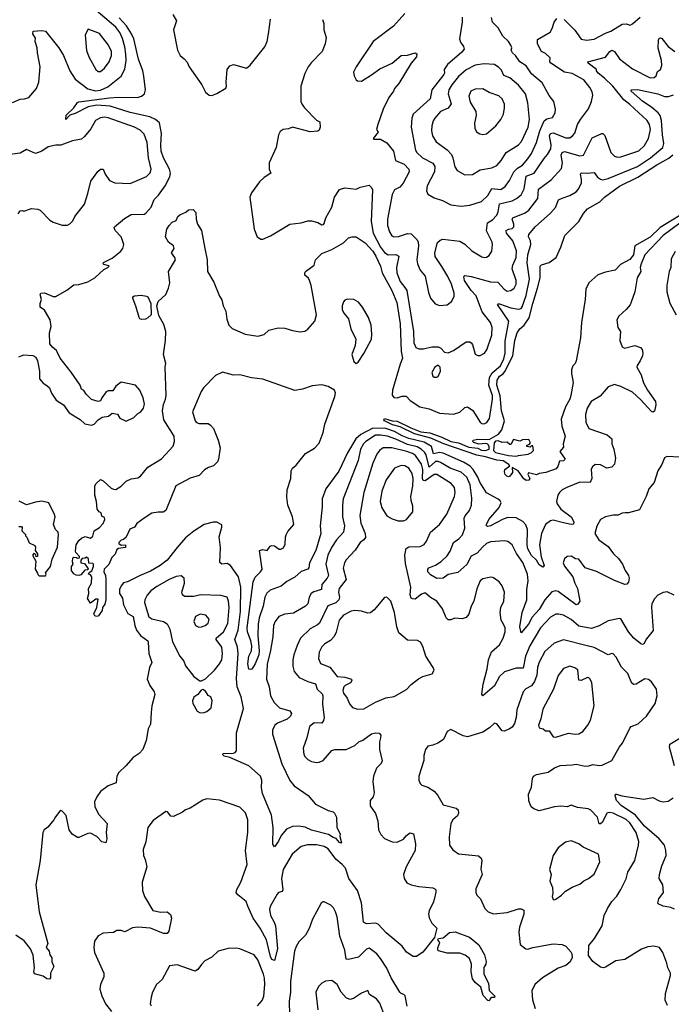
# Model space of a CAD drawing. Extents: x 2056909 to 2160450, y 827444 to 1016825.
# Tile 371 of 501: x 2073182 to 2078279, y 974300 to 982005. Entities that reach past the tile are written whole.
import ezdxf

# ---------------------------------------------------------------- set-up
doc = ezdxf.new("R2010")
doc.units = 0

msp = doc.modelspace()

# ---------------------------------------------------------------- linework, layer by layer
at = {"layer": '0CON10XD'}
for points in [[(2073125, 981356.2), (2073185, 981382.5), (2073220, 981385), (2073253.6, 981396.4), (2073313.8, 981465), (2073332, 981515), (2073342.9, 981635), (2073320, 981745), (2073319.4, 981785), (2073304, 981835), (2073305, 981860), (2073286, 981895), (2073287.5, 981915), (2073355, 981921.2), (2073384.1, 981914.1), (2073486.9, 981785), (2073525.6, 981725), (2073574.7, 981605), (2073615, 981539.6), (2073715, 981463.2), (2073775, 981448.2), (2073815, 981453.5), (2073870.5, 981479.5), (2073976.7, 981563.3), (2074003.3, 981616.7), (2074014.1, 981685), (2074012.8, 981735), (2074005, 981792), (2073985, 981856.9), (2073965, 981905.4), (2073933.2, 981945), (2073695, 982149.5)], [(2073715, 979952.5), (2073768.8, 979985), (2073839.7, 980050.3), (2073872.5, 980065), (2073882.5, 980075), (2073879.3, 980079.3), (2073839.5, 980089.5), (2073833.8, 980095), (2073838.8, 980105), (2073905, 980139.1), (2073970.1, 980189.9), (2073988.5, 980215), (2073995.4, 980245), (2073984.7, 980284.7), (2073975, 980305.8), (2073929.2, 980355), (2073921.2, 980375), (2073923.8, 980385), (2074001.1, 980448.9), (2074055, 980480.6), (2074155, 980482.2), (2074169.4, 980490.6), (2074211.1, 980538.9), (2074232.9, 980597.1), (2074267.8, 980632.2), (2074321.1, 980705), (2074355.4, 980775), (2074360.4, 980805), (2074354.6, 980835), (2074307.1, 980925), (2074289.7, 980975), (2074285.2, 981025), (2074290.5, 981115), (2074275, 981196.9), (2074245.6, 981225), (2074200.8, 981245), (2074045, 981278.6), (2073888.5, 981328.5), (2073785, 981335.2), (2073716.6, 981323.4), (2073615, 981271.4), (2073575, 981258.8), (2073543.6, 981223.6), (2073545, 981258.8), (2073605, 981315.7), (2073633.8, 981356.2), (2073645, 981361.1), (2073885, 981392.3), (2073955, 981397.7), (2074104.7, 981395.3), (2074135, 981405.5), (2074157.5, 981425), (2074167.1, 981455), (2074153, 981563), (2074144.7, 981605), (2074111.9, 981695), (2074075.2, 981855), (2074057, 981895), (2074016.3, 981956.3), (2073959.2, 982019.2)], [(2074381, 982045), (2074408.1, 981995), (2074384.5, 981925), (2074416.1, 981766.1), (2074437.5, 981725), (2074469.5, 981699.5), (2074491.4, 981671.4), (2074507.5, 981635), (2074606, 981496), (2074635, 981438.8), (2074665, 981414), (2074685, 981412), (2074725, 981428), (2074795, 981470), (2074800, 981485), (2074796.2, 981515), (2074804.2, 981615), (2074825, 981643.3), (2074855, 981653.3), (2074955, 981626.2), (2074985, 981650), (2075098.7, 981791.3), (2075117.5, 981835), (2075129.4, 981895), (2075145, 982010)], [(2075550, 982005), (2075560, 981975), (2075561.2, 981925), (2075579.2, 981865), (2075572.9, 981815), (2075546.9, 981755), (2075461.9, 981668.1), (2075437.9, 981635), (2075413.8, 981583.8), (2075382.2, 981485), (2075382.5, 981365), (2075390.7, 981340.7), (2075409.2, 981315), (2075505, 981218.8), (2075528.8, 981205), (2075532.5, 981165), (2075525, 981140), (2075515, 981131.9), (2075455, 981126.7), (2075315.8, 981164.2), (2075285, 981149.4), (2075243.3, 981146.7), (2075220.9, 981129.1), (2075205.6, 981104.4), (2075187.5, 981005), (2075134, 980885), (2075133.8, 980835), (2075146.2, 980805), (2075095, 980771.1), (2075059.2, 980735), (2074995, 980650), (2074982, 980615), (2075017.5, 980365), (2075040, 980305), (2075068.3, 980288.3), (2075085, 980287.5), (2075145, 980313.8), (2075221.2, 980361.2), (2075295, 980404.3), (2075385, 980416.2), (2075435, 980431.2), (2075465, 980430), (2075515, 980416.7), (2075545, 980400), (2075557.7, 980402.3), (2075565, 980410), (2075577.5, 980455), (2075622.8, 980537.2), (2075644.4, 980615.6), (2075685, 980676.7), (2075725, 980690), (2075815, 980677.5), (2075846.1, 980693.9), (2075915, 980710), (2075935, 980692.5), (2075942.3, 980672.3), (2075932.2, 980425), (2075948.1, 980335), (2076003.4, 980225), (2076035, 980181.8), (2076065, 980164.1), (2076125, 980166.4), (2076148.5, 980155), (2076130.8, 980065), (2076132.4, 980025), (2076159.1, 979955), (2076195, 979909.2), (2076209.4, 979885), (2076263.9, 979565), (2076265, 979477.5), (2076280.6, 979440.6), (2076305, 979430), (2076341.3, 979428.7), (2076405, 979445.7), (2076455, 979446), (2076476.7, 979435), (2076505, 979402.5), (2076535, 979396.7), (2076576.7, 979415), (2076675, 979483.3), (2076703, 979483), (2076715, 979477.5), (2076723.6, 979463.6), (2076745, 979387.5), (2076765, 979376.2), (2076785, 979376.2), (2076818.8, 979395), (2076837.6, 979422.4), (2076874.4, 979535), (2076878.9, 979595), (2076865.7, 979635), (2076799.7, 979719.7), (2076753.8, 979845), (2076715, 979885.5), (2076661.2, 979965), (2076655.8, 979994.2), (2076665, 980002.5), (2076714.7, 979994.7), (2076865, 979954.7), (2076921.5, 979951.5), (2076972.5, 979895), (2076995, 979881.1), (2077025, 979884.6), (2077048.9, 979905), (2077064.7, 979935), (2077066.7, 979965), (2077033.7, 980056.3), (2077039.6, 980085), (2077065.3, 980145), (2077068.4, 980195), (2077039.3, 980275), (2076990.7, 980335), (2076988.1, 980355), (2077005, 980366.1), (2077035, 980371.5), (2077047, 980383), (2077048, 980405), (2077035.4, 980444.6), (2077038.9, 980455), (2077135, 980492.1), (2077164.8, 980515.2), (2077234.6, 980605.4), (2077241.7, 980678.3), (2077339.6, 980750.4), (2077420.5, 980839.5), (2077428.9, 980885), (2077418.8, 980945), (2077425, 980965.5), (2077445, 980973.6), (2077565, 980939.5), (2077593.8, 980945), (2077660.8, 981079.2), (2077735, 981114), (2077745, 981113.8), (2077759.1, 981099.1), (2077807.5, 980965), (2077835, 980935.7), (2077858.5, 980928.5), (2077885, 980930.9), (2078025, 980979.2), (2078069.7, 981020.3), (2078101.3, 981075), (2078117.3, 981145), (2078109.1, 981185), (2078091.5, 981215), (2077955, 981342.3), (2077907.1, 981377.1), (2077820.8, 981485), (2077758, 981548), (2077707.1, 981585), (2077694.2, 981605), (2077695, 981616.2), (2077628.1, 981665), (2077626, 981675), (2077765, 981712.2), (2077797.3, 981755), (2077815, 981766.2), (2077835, 981754.5), (2077875, 981698.5), (2077975, 981620), (2078115, 981550), (2078145, 981552.1), (2078160.9, 981565), (2078171.8, 981598.2), (2078195, 981615.7), (2078204.1, 981645), (2078201.8, 981685), (2078177.3, 981782.7), (2078178.9, 981845), (2078185, 981860), (2078195, 981864), (2078205, 981857.5), (2078255, 981795.5), (2078306.9, 981755)], [(2076195.6, 982054.4), (2076106.7, 981953.3), (2075948, 981835), (2075815, 981636.7), (2075794, 981595), (2075798.8, 981565), (2075813.8, 981535), (2075825, 981526.2), (2075855, 981524.4), (2075935, 981571.9), (2075998.8, 981621.2), (2076095, 981664.2), (2076165, 981723.3), (2076217, 981727), (2076275, 981746.2), (2076288.3, 981738.3), (2076285.7, 981715), (2076244.6, 981665.4), (2076148.1, 981505), (2076115, 981466.7), (2076105.8, 981445), (2076068.6, 981395), (2076025, 981303.3), (2075982.5, 981185), (2075972.5, 981145), (2075986.7, 981125), (2075947.5, 981075), (2075955, 981070), (2076005, 981069.2), (2076055, 981042), (2076105, 980976.2), (2076122.2, 980902.2), (2076188.6, 980875), (2076226.2, 980835), (2076228, 980815), (2076182.7, 980725), (2076155.7, 980695), (2076115, 980673.1), (2076095, 980636.2), (2076058.8, 980445), (2076060.4, 980395), (2076073.8, 980345), (2076092.7, 980312.7), (2076110, 980305), (2076145, 980307.7), (2076215, 980330.8), (2076245, 980330), (2076292.1, 980282.1), (2076299.4, 980265), (2076300.6, 980235), (2076289.2, 980125), (2076293.1, 980095), (2076315.9, 980045.9), (2076355, 979997.5), (2076379.5, 979869.5), (2076396.2, 979825), (2076431.2, 979781.2), (2076465, 979768), (2076525, 979772.5), (2076560.3, 979799.7), (2076580.3, 979839.7), (2076580.5, 979865), (2076558.8, 979935), (2076532.5, 979995), (2076485, 980074.2), (2076432.1, 980152.1), (2076428.3, 980181.7), (2076449.8, 980260.2), (2076470.6, 980279.4), (2076493.2, 980286.8), (2076625, 980272.9), (2076665, 980247.1), (2076720, 980195), (2076798.3, 980148.3), (2076815, 980143.1), (2076834.2, 980145.8), (2076855, 980158.8), (2076875, 980192.5), (2076880.6, 980245), (2076877.5, 980265), (2076832.6, 980352.6), (2076842.2, 980415), (2076881.8, 980438.2), (2076913.9, 980475), (2076925, 980502), (2076936.2, 980565), (2077035, 980586), (2077069.5, 980605), (2077103.8, 980635), (2077128, 980682), (2077145, 980779.6), (2077205.4, 980805), (2077285, 980918.8), (2077311.3, 980948.7), (2077336.2, 980995), (2077339.8, 981025), (2077325.3, 981094.7), (2077333.6, 981115), (2077355, 981119.4), (2077455, 981080), (2077485, 981081.5), (2077506.7, 981095), (2077524.1, 981115.9), (2077545.9, 981184.1), (2077567.9, 981225), (2077631.8, 981308.2), (2077655.6, 981365), (2077664.3, 981415), (2077659.7, 981439.7), (2077642.5, 981475), (2077595.8, 981535), (2077505, 981583.5), (2077445, 981594.4), (2077336.9, 981665), (2077329.4, 981675), (2077332.9, 981705), (2077295, 981740), (2077265, 981755.8), (2077231.4, 981815), (2077231.4, 981848.6), (2077331.7, 981908.3), (2077348.6, 981935), (2077363.1, 981985), (2077385, 982013.3)], [(2076643.9, 982023.9), (2076644.2, 981985), (2076623.6, 981853.6), (2076629.3, 981829.3), (2076653.8, 981793.8), (2076658.2, 981775), (2076640.4, 981749.6), (2076527.7, 981655), (2076502.9, 981615), (2076504, 981585), (2076498.9, 981575), (2076405.4, 981455), (2076392.2, 981385), (2076260.5, 981265), (2076248.5, 981235), (2076244, 981164), (2076278.5, 980985), (2076287.8, 980965), (2076333.1, 980925), (2076413.3, 980883.3), (2076430.5, 980855), (2076426.8, 980813.2), (2076370, 980705), (2076364.3, 980664.3), (2076375, 980640), (2076425, 980610), (2076488.7, 980588.7), (2076555.6, 980555.6), (2076635.6, 980545.6), (2076703.1, 980553.1), (2076795, 980582), (2076845, 980628.6), (2076876, 980684), (2076945, 980675.4), (2076980.6, 980699.4), (2077014.1, 980745.9), (2077047.1, 980815), (2077077.1, 980842.9), (2077115, 980866.2), (2077158.2, 980915), (2077185, 980956.5), (2077225.2, 981044.8), (2077251.6, 981135), (2077285, 981212.1), (2077305, 981228.5), (2077350.6, 981239.4), (2077370.5, 981275), (2077373.3, 981305), (2077361.5, 981365), (2077325, 981411.4), (2077269.6, 981509.6), (2077185, 981581.9), (2077145, 981643.3), (2077093.6, 981675), (2077061.5, 981725), (2077037.1, 981745), (2077025.6, 981765), (2077031.4, 981785), (2077025, 981806.2), (2077005, 981834), (2076960.6, 981875), (2076925, 981940), (2076880.8, 981985), (2076871.7, 982021.7)], [(2077442.5, 982005), (2077524, 981924), (2077575, 981851.2), (2077615, 981843.3), (2077675, 981852), (2077765, 981900), (2077806, 981915), (2077895, 981968.9), (2077925, 981972.2), (2077957.1, 981962.9), (2077975, 981971.2), (2078035, 982023.8)], [(2073795, 981599.4), (2073815, 981600), (2073846.7, 981625), (2073882.7, 981675), (2073900.8, 981725), (2073900.5, 981755), (2073875.6, 981805), (2073805, 981895.8), (2073718.3, 981931.7), (2073694.3, 981885), (2073705, 981762.5), (2073722.5, 981715), (2073777.1, 981615), (2073795, 981599.4)], [(2076665, 980791.1), (2076725, 980792.2), (2076785, 980828.9), (2076875, 980844.6), (2076915, 980864.6), (2076948.2, 980901.8), (2076988.1, 980965), (2077083.1, 981025), (2077107.4, 981052.6), (2077160.3, 981165), (2077170, 981225), (2077156.4, 981355), (2077140, 981425), (2077085, 981492.1), (2077015, 981549.6), (2076969.1, 981569.1), (2076950.1, 981610.1), (2076931.2, 981631.2), (2076895, 981654.5), (2076815, 981659.6), (2076745, 981648.5), (2076675, 981612.9), (2076615, 981559.1), (2076562, 981495), (2076538.4, 981455), (2076534.7, 981424.7), (2076557.1, 981345), (2076535, 981311.3), (2076475, 981285.3), (2076428.8, 981235), (2076416.6, 981213.4), (2076406.9, 981175), (2076403.2, 981135), (2076410.8, 981095), (2076438.8, 981048.8), (2076525, 980987.5), (2076558.9, 980948.9), (2076570.5, 980925), (2076585, 980853.3), (2076604.2, 980825), (2076665, 980791.1)], [(2076805, 981106.2), (2076835, 981112), (2076906, 981175), (2076945, 981223.3), (2076965.6, 981265), (2076975.6, 981315), (2076974.5, 981344.5), (2076957.1, 981385), (2076929.8, 981409.8), (2076855, 981434.3), (2076805, 981464.2), (2076745, 981460.8), (2076712, 981445), (2076694.2, 981405), (2076705, 981360), (2076750.8, 981285), (2076752, 981255), (2076740, 981195), (2076743.3, 981155), (2076755, 981127.5), (2076782.3, 981112.3), (2076805, 981106.2)], [(2077425, 980607.3), (2077485, 980627.8), (2077535, 980658.1), (2077551.1, 980675), (2077576.8, 980725), (2077577.6, 980755), (2077568.8, 980795), (2077574, 980806), (2077625, 980803.4), (2077675, 980809.6), (2077701.9, 980771.9), (2077725, 980755.6), (2077745, 980752.2), (2077785, 980760.8), (2078015, 980856.8), (2078116.8, 980925), (2078212.7, 981005), (2078222, 981035), (2078209.6, 981105), (2078201.8, 981215), (2078191.5, 981255), (2078177.6, 981275), (2078127.6, 981317.6), (2078055, 981366.9), (2077964.3, 981445), (2077965, 981455.8), (2078015, 981459.6), (2078175, 981424.6), (2078225, 981403.2), (2078257.4, 981402.6), (2078296.8, 981416.8)], [(2073170, 980485), (2073185, 980510), (2073205, 980512.5), (2073215, 980507.5), (2073275, 980527.5), (2073325, 980522.5), (2073343, 980513), (2073417, 980437), (2073445, 980419.2), (2073515, 980395.6), (2073555, 980398.1), (2073575, 980407.5), (2073597.9, 980432.1), (2073614.5, 980465.5), (2073687.8, 980562.2), (2073715.5, 980645), (2073738.4, 980741.6), (2073792.7, 980817.3), (2073815, 980835.6), (2073835, 980833.8), (2073850, 980795), (2073885, 980747.5), (2073927.4, 980727.4), (2074045, 980723.3), (2074175, 980777.8), (2074202.4, 980807.6), (2074210.4, 980835), (2074189.7, 980925), (2074179.6, 981045), (2074155, 981108.9), (2074125, 981140.5), (2074081.2, 981165), (2073875, 981237.8), (2073845, 981243.1), (2073815, 981237.5), (2073774.7, 981215.3), (2073739.1, 981150.9), (2073690, 981090), (2073665, 981070.6), (2073595, 981055.5), (2073505, 981023.6), (2073465, 981023.1), (2073405, 981009.5), (2073354.5, 980975.5), (2073305, 980958), (2073235, 980988.8), (2073185, 980961.2), (2073065, 980944.4)], [(2078345, 980472.7), (2078191.9, 980378.1), (2078115, 980303.1), (2077995, 980236.2), (2077984.7, 980165.3), (2077955, 980128.3), (2077882.1, 980087.9), (2077839.2, 980045), (2077765, 980029.5), (2077705, 980007.6), (2077634.7, 979945), (2077611.2, 979895), (2077606.4, 979815), (2077576.2, 979636.2), (2077570, 979515), (2077535.9, 979334.1), (2077526.7, 979315), (2077508.8, 979295), (2077498, 979265), (2077497.5, 979235), (2077511.5, 979165), (2077493.1, 979065), (2077485, 979036.7), (2077450.6, 978975), (2077417.7, 978877.7), (2077422.2, 978825), (2077450, 978745), (2077433.3, 978685), (2077435, 978660), (2077407.5, 978625), (2077450, 978565), (2077435, 978553.3), (2077405, 978550), (2077391.7, 978508.3), (2077379.5, 978490.5), (2077298.8, 978461.2), (2077245.9, 978454.1), (2077225, 978443.8), (2077162.3, 978457.7), (2077156.7, 978445), (2077173.3, 978415), (2077165, 978402), (2077145, 978400), (2077125, 978412.5), (2077082.5, 978475), (2077035, 978500), (2077038.3, 978461.7), (2077017.3, 978432.7), (2077005, 978428), (2076991.7, 978431.7), (2076978.8, 978445), (2076973.6, 978466.4), (2076977.5, 978485), (2077017, 978513), (2077008.8, 978525), (2076965, 978552.9), (2076915, 978559.4), (2076825.8, 978584.2), (2076757.6, 978597.6), (2076500, 978685), (2076399.5, 978729.5), (2076270.8, 978765), (2076158.3, 978818.3), (2076099.2, 978835), (2076036.2, 978865), (2076031.2, 978875), (2076037, 978883), (2076095, 978866.9), (2076135, 978864.4), (2076241.2, 978811.2), (2076320.7, 978780.7), (2076391.3, 978771.3), (2076485, 978738.6), (2076555, 978703.5), (2076615, 978692.9), (2076695, 978660), (2076765, 978652), (2076795, 978636), (2076825, 978632.9), (2076855, 978643.3), (2076853.8, 978665), (2076845, 978682.5), (2076825, 978688.8), (2076773.6, 978683.6), (2076735, 978697.5), (2076727.5, 978705), (2076730, 978715), (2076765, 978722.5), (2076855, 978718.6), (2076927.9, 978762.1), (2076952.5, 978795), (2076973.8, 978865), (2076950, 978945), (2076940.5, 979060.5), (2076915.6, 979145), (2076918.1, 979185), (2076935, 979214.7), (2076965.1, 979234.9), (2076978.3, 979251.7), (2077040.3, 979375), (2077054.8, 979495), (2077073.6, 979555), (2077093.5, 979585), (2077128.1, 979615), (2077167.6, 979672.4), (2077195, 979784.2), (2077233.3, 979903.3), (2077254.7, 979985), (2077253.4, 980076.6), (2077265, 980085.8), (2077325, 980103.8), (2077377.5, 980145), (2077416, 980225), (2077446.2, 980315), (2077556.2, 980425), (2077593.1, 980486.9), (2077625, 980524.2), (2077720.7, 980579.3), (2077756, 980615), (2077875, 980702.5), (2078016.6, 980773.4), (2078165, 980869.1), (2078258.9, 980921.1), (2078291.6, 980948.4)], [(2078345, 980412.7), (2078215.2, 980315), (2078072, 980165), (2078043.1, 980095), (2078036.5, 980065), (2078041.8, 980035), (2078011.8, 979985), (2077993.5, 979875), (2077966.4, 979793.6), (2077956.8, 979773.2), (2077925, 979736.7), (2077870, 979685), (2077853.9, 979656.1), (2077861.2, 979595), (2077881.2, 979565), (2077876.2, 979495), (2077895.8, 979445.8), (2077912.5, 979435), (2077995, 979455.6), (2078039.5, 979439.5), (2078052.5, 979425), (2078057.8, 979395), (2078054.3, 979375), (2078036.9, 979335), (2078011.1, 979298.9), (2078010, 979285), (2078043.6, 979225), (2078062.2, 979162.2), (2078091.9, 979105), (2078156.9, 979016.9), (2078158.5, 978991.5), (2078147.7, 978942.3), (2078135, 978933.3), (2078125, 978938.8), (2078041.2, 979031.2), (2077975, 979090.9), (2077885, 979135.6), (2077835, 979150), (2077785, 979131.2), (2077721.7, 979058.3), (2077652.4, 979017.6), (2077621.9, 978965), (2077608.1, 978915), (2077609.5, 978855), (2077634.6, 978804.6), (2077777, 978757), (2077814, 978725), (2077813.1, 978685), (2077828.5, 978645), (2077843.3, 978575), (2077834.4, 978525.6), (2077815, 978504.2), (2077775, 978495.8), (2077725, 978521.9), (2077685, 978524.4), (2077663.3, 978506.7), (2077653.1, 978486.9), (2077658.2, 978415), (2077645, 978384.3), (2077565, 978385.4), (2077461.9, 978345), (2077425.6, 978325), (2077403.8, 978305), (2077392.3, 978285), (2077380.9, 978235), (2077385.4, 978215.4), (2077415, 978175.6), (2077495.6, 978115), (2077516.9, 978075), (2077513.1, 978056.9), (2077495.4, 978054.6), (2077435, 978066.5), (2077355, 978088.2), (2077335, 978084.6), (2077294.6, 978055), (2077263.3, 977985), (2077247.4, 977895), (2077261.2, 977801.2), (2077284.2, 977735), (2077275, 977720), (2077245, 977739.2), (2077224.7, 977774.7), (2077185, 977811.5), (2077158.1, 977865), (2077151.8, 977891.8), (2077154.3, 978015), (2077141, 978051), (2077119.2, 978079.2), (2077065, 978106.2), (2077001.1, 978108.9), (2076963, 978097), (2076865, 978044.5), (2076845, 978040), (2076835, 978044), (2076833.1, 978055), (2076851.2, 978095), (2076931.9, 978188.1), (2076947.3, 978225), (2076940.5, 978240.5), (2076925, 978254), (2076835, 978302.7), (2076781.4, 978385), (2076767.2, 978425), (2076730.7, 978485), (2076705, 978510), (2076655, 978542.9), (2076495, 978614.1), (2076465, 978618.5), (2076418.8, 978608.8), (2076403.2, 978665), (2076345, 978697.8), (2076226.9, 978726.9), (2076175, 978748.3), (2076115, 978783), (2076045.4, 978805), (2075945, 978807.5), (2075849.9, 978760.1), (2075812.7, 978725), (2075746.8, 978615), (2075678.4, 978471.6), (2075576.3, 978333.7), (2075548.4, 978255), (2075548.3, 978191.7), (2075531.5, 978045), (2075538, 977985), (2075498.2, 977851.8), (2075449.1, 977755), (2075444.3, 977715), (2075435.4, 977704.6), (2075383.2, 977686.8), (2075335, 977642.7), (2075271.2, 977608.8), (2075227.8, 977572.2), (2075140.3, 977539.7), (2075115, 977517.1), (2075098.4, 977485), (2075085.8, 977415.8), (2075055.8, 977325), (2075046.8, 977275), (2075043.9, 977185), (2075055.2, 977065), (2075051.6, 977035), (2075025, 976963.3), (2074998.3, 976921.7), (2074985, 976920), (2074975, 976922.5), (2074966.7, 976965), (2074974, 977025), (2074984.7, 977045.3), (2074994.3, 977065), (2074998.9, 977105), (2074990.3, 977145), (2074964, 977214), (2074962.2, 977245), (2075007.5, 977605), (2075025, 977642.2), (2075066.3, 977683.7), (2075078.5, 977705), (2075057.5, 977852.5), (2075085, 977860), (2075117.7, 977852.3), (2075142.5, 977885), (2075155, 977890), (2075175, 977886.7), (2075211.4, 977861.4), (2075225, 977861.4), (2075245, 977872.5), (2075258.2, 977901.8), (2075260.6, 977955), (2075267.8, 977975), (2075280.8, 977999.2), (2075327.1, 978055), (2075315.7, 978114.3), (2075280, 978205), (2075272.4, 978267.6), (2075274.4, 978325), (2075302.2, 978415), (2075306.6, 978473.4), (2075315.7, 978495), (2075345, 978520), (2075418.7, 978611.3), (2075488.3, 978651.7), (2075525, 978690.8), (2075555, 978774), (2075570, 978840), (2075647.7, 979055), (2075651.6, 979085), (2075645.1, 979105.1), (2075595, 979134.2), (2075545, 979148.2), (2075470.4, 979139.6), (2075395, 979113.9), (2075335, 979103.8), (2075085, 979192.5), (2074995, 979202.9), (2074905, 979227.1), (2074855, 979224), (2074767.3, 979247.3), (2074715, 979220.4), (2074621.1, 979125), (2074602.6, 979095), (2074534.5, 978935), (2074555, 978866.7), (2074565, 978851.9), (2074585, 978844.4), (2074655.5, 978845.5), (2074675, 978832.9), (2074697.8, 978805), (2074734.4, 978715), (2074749.4, 978655), (2074737.5, 978565), (2074728.8, 978545), (2074697.5, 978515), (2074658.3, 978501.7), (2074627.7, 978482.3), (2074585, 978438.8), (2074515, 978416.2), (2074403.6, 978356.4), (2074326.4, 978163.6), (2074305, 978150), (2074265, 978152.5), (2074216.1, 978143.9), (2074155, 978103.8), (2074098.3, 978061.7), (2074080, 978035), (2074042.6, 978017.4), (2074016, 977955), (2073995, 977937.5), (2073975, 977932.5), (2073957.5, 977915), (2073957.5, 977905), (2073975, 977892.5), (2074010, 977895), (2074010, 977875), (2073955, 977867.5), (2073940.8, 977859.2), (2073928.3, 977821.7), (2073903, 977797), (2073878.3, 977741.7), (2073843.3, 977705), (2073840, 977685), (2073854, 977655), (2073855.6, 977625.6), (2073856, 977464), (2073848.6, 977431.4), (2073830, 977405), (2073827.5, 977382.5), (2073798.8, 977341.2), (2073784.2, 977334.2), (2073768.8, 977338.8), (2073762, 977355), (2073786, 977405), (2073795, 977470), (2073778.3, 977471.7), (2073735, 977440), (2073712.5, 977475), (2073722.5, 977515), (2073720, 977555), (2073742.5, 977595), (2073746.7, 977645), (2073735, 977660), (2073720, 977665), (2073725, 977680), (2073747, 977693), (2073760, 977725), (2073760, 977745), (2073755, 977750), (2073721.7, 977751.7), (2073720, 977785), (2073705, 977800), (2073695, 977790), (2073671.7, 977788.3), (2073660, 977775), (2073660, 977755), (2073688.3, 977748.3), (2073717, 977707), (2073715, 977700), (2073691.7, 977698.3), (2073659.3, 977660.7), (2073645, 977656.7), (2073625, 977657.5), (2073605, 977667.5), (2073586.2, 977695), (2073587.5, 977725), (2073600, 977745), (2073593.8, 977763.8), (2073597.5, 977795), (2073605, 977800), (2073627, 977797), (2073635, 977790), (2073650, 977795), (2073650, 977805), (2073620, 977835), (2073617.5, 977845), (2073624.3, 977895), (2073645, 977930), (2073665, 977946.7), (2073695, 977960), (2073735, 977947.5), (2073755, 977962.5), (2073763.9, 978006.1), (2073805, 978032.5), (2073835, 978062.5), (2073847.5, 978095), (2073845, 978110), (2073825, 978120), (2073820, 978145), (2073803.6, 978153.6), (2073787.5, 978175), (2073782.5, 978235), (2073770, 978285), (2073770, 978355), (2073777, 978373), (2073815, 978407.5), (2073835, 978396.2), (2073898, 978338), (2073915, 978330), (2073935, 978329.5), (2073974.7, 978355.3), (2074015, 978392.9), (2074055, 978412.5), (2074105, 978420), (2074126.3, 978433.7), (2074185, 978504.3), (2074292.4, 978567.6), (2074383.5, 978666.5), (2074394, 978705), (2074391.1, 978745), (2074309.2, 978875), (2074300.4, 978945), (2074305.8, 978994.2), (2074323.1, 979035), (2074326.8, 979065), (2074320.6, 979289.4), (2074324, 979315), (2074305.7, 979385), (2074322, 979495), (2074324.2, 979565), (2074309.1, 979619.1), (2074269.3, 979689.3), (2074254.1, 979765.9), (2074265, 979800), (2074324.3, 979855), (2074346.2, 979903.8), (2074356.7, 979945), (2074346.7, 980035), (2074400, 980125), (2074396.2, 980145), (2074370.7, 980179.3), (2074391.2, 980215), (2074386.2, 980235), (2074345, 980263.8), (2074321.9, 980305), (2074332.7, 980365), (2074350, 980395), (2074375, 980420), (2074406.4, 980433.6), (2074420, 980465), (2074435, 980478.1), (2074481.2, 980498.8), (2074502.4, 980517.6), (2074539.7, 980519.7), (2074558.8, 980495), (2074561.2, 980445), (2074573.8, 980405), (2074604.2, 980355), (2074629.2, 980215), (2074649.5, 980125), (2074652.2, 980035), (2074701.4, 979951.4), (2074745, 979841.2), (2074763.2, 979813.2), (2074774.2, 979765.8), (2074793.5, 979725), (2074801.7, 979661.7), (2074819.2, 979615), (2074845, 979588.9), (2074945, 979543.2), (2075045, 979527.8), (2075095, 979541.4), (2075130, 979575), (2075205, 979594.4), (2075255, 979590.5), (2075315, 979571.5), (2075375, 979561.8), (2075411.3, 979568.7), (2075435, 979582.3), (2075491.1, 979645), (2075504.6, 979695), (2075463.2, 979925), (2075450, 979965), (2075442.2, 979982.2), (2075412.5, 980005), (2075412.5, 980025), (2075417.5, 980035), (2075485, 980082.9), (2075495.6, 980125), (2075545, 980174.5), (2075625, 980205.3), (2075715, 980257.5), (2075755, 980298.8), (2075783.9, 980306.1), (2075815, 980306.7), (2075885, 980257.9), (2075945, 980192.4), (2075968, 980155), (2076004, 980075), (2076018.2, 980025), (2076092.5, 979885), (2076132.3, 979792.3), (2076159.2, 979625), (2076167.2, 979407.2), (2076175.3, 979355), (2076159.5, 979310.5), (2076097.9, 979105), (2076096.8, 979066.8), (2076108.8, 979048.8), (2076135, 979045.5), (2076175, 979060), (2076205, 979059.2), (2076236, 979025), (2076312, 978975), (2076385, 978960.9), (2076465.4, 978925.4), (2076575, 978918.5), (2076625, 978934.4), (2076665, 978969.2), (2076685, 978974.3), (2076726.4, 978946.4), (2076784.3, 978855), (2076796.2, 978846.2), (2076815, 978843.6), (2076836.6, 978853.4), (2076858.2, 978885), (2076881.4, 979035), (2076879.4, 979065), (2076851.8, 979145), (2076857.6, 979205), (2076878.5, 979241.5), (2076942.9, 979295), (2076970.2, 979349.8), (2076980.6, 979395), (2076980.8, 979489.2), (2077008.8, 979645), (2076919.4, 979775), (2076925, 979782.5), (2076935, 979781.2), (2077025, 979748.9), (2077085, 979738.7), (2077105, 979744.6), (2077113.4, 979756.6), (2077145, 979847.1), (2077171.3, 979975), (2077152.9, 980102.9), (2077157.7, 980165), (2077179.5, 980245), (2077177.3, 980275), (2077162.7, 980305), (2077164.7, 980325), (2077213.3, 980385), (2077335, 980489.5), (2077372.5, 980535), (2077398.1, 980595), (2077425, 980607.3)], [(2078309.7, 980190.3), (2078277.7, 980132.3), (2078275.8, 980065.8), (2078261.4, 980035), (2078244.1, 979924.1), (2078244.3, 979874.3), (2078266.8, 979786.8), (2078318, 979695)], [(2073175, 979366.2), (2073215, 979381.2), (2073285, 979377.5), (2073307.5, 979365), (2073320, 979335), (2073335.8, 979255.8), (2073337.5, 979195), (2073365, 979160), (2073395, 979143.3), (2073415, 979123.8), (2073431.7, 979081.7), (2073468.3, 979028.3), (2073525, 978991.2), (2073569.7, 978929.7), (2073655, 978875.7), (2073692, 978842), (2073745, 978832.5), (2073765, 978838.8), (2073795, 978872.5), (2073826.4, 978893.6), (2073877.7, 978902.3), (2073905, 978926.2), (2073947, 978917), (2073965, 978887.5), (2074015, 978863.3), (2074075, 978892.5), (2074105, 978923.3), (2074130, 978935), (2074150, 978965), (2074157.1, 978995), (2074147.5, 979045), (2074121.2, 979105), (2074088.8, 979145), (2073975, 979168), (2073934.1, 979135.9), (2073910, 979100), (2073875, 979100), (2073858.3, 979091.7), (2073823.3, 979045), (2073815, 979022.5), (2073795, 979017.5), (2073745, 979033.3), (2073702.5, 979075), (2073685, 979102.5), (2073665, 979112.5), (2073653.8, 979145), (2073585, 979247.5), (2073498.8, 979355), (2073471.2, 979415), (2073440.3, 979440.3), (2073418.3, 979468.3), (2073416.2, 979555), (2073427.1, 979605), (2073420.8, 979655), (2073375, 979732.9), (2073342.5, 979755), (2073342, 979785), (2073353.8, 979815), (2073343.3, 979855), (2073346.2, 979863.8), (2073375, 979866.5), (2073445, 979838.9), (2073465, 979839.1), (2073551.7, 979888.3), (2073605, 979929.2), (2073645, 979932.5), (2073715, 979952.5)], [(2074135, 979658.9), (2074120.8, 979665), (2074116, 979675), (2074093.8, 979755), (2074066.2, 979825), (2074066, 979835), (2074081.2, 979845), (2074131.9, 979848.1), (2074175, 979842.2), (2074185.4, 979835), (2074208.8, 979785), (2074209.5, 979695), (2074185, 979671.8), (2074165, 979662.1), (2074135, 979658.9)], [(2075815, 979314.3), (2075830, 979325), (2075875, 979392), (2075933.5, 979505), (2075937.1, 979545), (2075930.5, 979615), (2075909.4, 979675), (2075863.3, 979755), (2075831.9, 979795), (2075795, 979814.6), (2075745, 979816.9), (2075725, 979810), (2075714.1, 979795.9), (2075704.1, 979765), (2075704.7, 979735), (2075719.6, 979705), (2075753.2, 979663.2), (2075773.6, 979585), (2075810.4, 979505), (2075807.3, 979455), (2075779.4, 979385), (2075795, 979330), (2075815, 979314.3)], [(2076445, 979206.7), (2076455, 979213.3), (2076473.3, 979255), (2076472.5, 979285), (2076455, 979302.5), (2076430, 979285), (2076406.2, 979245), (2076413.8, 979215), (2076425, 979206.7), (2076445, 979206.7)], [(2078345, 978582.5), (2078245, 978588.1), (2078225, 978575.8), (2078204.3, 978525), (2078174.3, 978475), (2078145, 978383.3), (2078103.8, 978335), (2078082, 978275), (2078029.5, 978170.5), (2077945, 978145.7), (2077917.3, 978147.3), (2077895, 978144.2), (2077865, 978127.1), (2077825, 978126.9), (2077765.9, 978114.1), (2077726.8, 978093.2), (2077697.2, 978042.8), (2077680.8, 977985), (2077712.9, 977935), (2077785, 977882.5), (2077826, 977825), (2077867.6, 977787.6), (2077898.8, 977745), (2077917.5, 977695), (2077945.6, 977655), (2077949.4, 977635), (2077945, 977603.3), (2077931.2, 977588.8), (2077915, 977586), (2077835, 977615.8), (2077695, 977687.8), (2077605, 977716.2), (2077555, 977782.5), (2077530, 977785), (2077495, 977806.2), (2077465, 977803.8), (2077442.7, 977787.3), (2077434, 977755), (2077445, 977730), (2077508, 977645), (2077524.5, 977594.5), (2077546, 977555), (2077563.8, 977455), (2077548.3, 977431.7), (2077535, 977426), (2077395, 977530.7), (2077375, 977535.9), (2077345, 977529.1), (2077290, 977465), (2077245, 977390.4), (2077191.3, 977328.7), (2077161.5, 977275), (2077105, 977207.5), (2077095.5, 977255), (2077112.7, 977365), (2077148.8, 977465), (2077148.4, 977545), (2077160, 977615), (2077155, 977665.8), (2077116.9, 977756.9), (2077068.8, 977828.8), (2077035, 977896.2), (2077000.9, 977920.9), (2076975, 977928.1), (2076865, 977919.6), (2076835, 977906.7), (2076802.8, 977877.2), (2076760.5, 977829.5), (2076712.8, 977807.2), (2076679.4, 977740.6), (2076610.3, 977679.7), (2076535, 977664.5), (2076495, 977634.4), (2076445, 977632.9), (2076395, 977660), (2076374.2, 977685), (2076374.2, 977705), (2076382, 977715), (2076435, 977737.7), (2076479.4, 977765), (2076525, 977810), (2076550, 977845), (2076575.3, 977914.7), (2076616.6, 977943.4), (2076645, 977973.3), (2076665.4, 978025), (2076658.2, 978105), (2076666.2, 978123.8), (2076700.6, 978165), (2076716.4, 978205), (2076718.2, 978261.8), (2076705.7, 978365), (2076679.7, 978425), (2076634.5, 978465), (2076550, 978495), (2076475, 978539.8), (2076455, 978548.4), (2076435, 978547.3), (2076385, 978503.2), (2076360.7, 978600.7), (2076349.8, 978619.8), (2076323.1, 978645), (2076292.1, 978662.1), (2076215, 978679.6), (2076125, 978721.9), (2076058.1, 978745), (2076005, 978754.4), (2075965, 978752.6), (2075890, 978705), (2075871.4, 978685), (2075849.3, 978645), (2075829.4, 978555), (2075713.5, 978255), (2075706.5, 978205), (2075707.9, 978115), (2075723.8, 978045), (2075714.4, 977995), (2075660.4, 977935), (2075621.5, 977875), (2075592, 977815), (2075576.7, 977745), (2075596.7, 977655), (2075588.4, 977635), (2075544.6, 977585), (2075541.9, 977545), (2075482.6, 977527.4), (2075463.1, 977515), (2075446.2, 977485), (2075435.4, 977435), (2075418.6, 977415), (2075325, 977360.6), (2075255, 977353.1), (2075208.8, 977335), (2075181.1, 977295), (2075168.5, 977265), (2075162.7, 977175), (2075141.8, 977055), (2075118.4, 976965), (2075113.1, 976845), (2075132.7, 976785), (2075143.9, 976715), (2075171.5, 976661.5), (2075215, 976619.5), (2075296.4, 976596.4), (2075308.6, 976575), (2075299.4, 976555), (2075275, 976530.9), (2075198.9, 976501.1), (2075178.9, 976485), (2075160.9, 976445), (2075160.9, 976415), (2075232.8, 976182.8), (2075295, 976052.2), (2075330.1, 976010.1), (2075438, 975935), (2075495, 975867.5), (2075595, 975818), (2075635, 975806.7), (2075645.8, 975795.8), (2075660, 975765), (2075664, 975685), (2075690, 975635), (2075687.5, 975612.5), (2075700, 975565), (2075695, 975561.2), (2075685, 975566.2), (2075658.8, 975598.8), (2075635, 975605.4), (2075598, 975628), (2075465, 975663.5), (2075415, 975685.4), (2075364.7, 975694.7), (2075315, 975692.2), (2075269.2, 975670.8), (2075228, 975622), (2075207.3, 975577.3), (2075175, 975532.5), (2075162.5, 975552.5), (2075164.6, 975685), (2075151.1, 975781.1), (2075080.4, 975950.4), (2075073.7, 975995), (2075075.3, 976055), (2075064.6, 976085), (2074975, 976165.3), (2074825, 976230.8), (2074782.3, 976242.3), (2074767.5, 976255), (2074777, 976263), (2074855, 976266.5), (2074868.1, 976271.9), (2074877.3, 976285), (2074879, 976425), (2074933.4, 976615), (2074915.8, 976705.8), (2074882.9, 976785), (2074878.7, 976848.7), (2074891.6, 977045), (2074885.2, 977095), (2074865.9, 977155), (2074891.8, 977228.2), (2074909.2, 977375), (2074912.6, 977565), (2074894, 977644), (2074831.4, 977735), (2074805, 977748.5), (2074762.5, 977745), (2074747.1, 977757.1), (2074751.9, 977875), (2074742.6, 977957.4), (2074763.3, 978035), (2074762.5, 978052.5), (2074725, 978073.8), (2074695, 978072), (2074625, 978054.2), (2074545, 978002.9), (2074478.7, 977951.3), (2074415, 977875.5), (2074335, 977776.4), (2074281.5, 977735), (2074205, 977688.4), (2074123.6, 977656.4), (2074025, 977606.7), (2073995, 977598.1), (2073975, 977575.8), (2073962.9, 977545), (2073963.3, 977515), (2073987.3, 977477.3), (2073994.2, 977425), (2074028.9, 977358.9), (2074068.4, 977335), (2074081.5, 977265), (2074095, 977228.5), (2074127.4, 977187.4), (2074184.2, 977145), (2074187.8, 977135), (2074191.8, 977045), (2074215.8, 976975), (2074197.1, 976935), (2074180.4, 976845), (2074198.9, 976795), (2074232.9, 976745), (2074238.1, 976725), (2074215.6, 976635), (2074210, 976585)], [(2077065, 978588.8), (2077085, 978593.8), (2077160, 978605), (2077185, 978617.5), (2077202.5, 978635), (2077195, 978670), (2077185, 978670), (2077175, 978660), (2077150, 978665), (2077150, 978675), (2077168.3, 978681.7), (2077177.5, 978692.5), (2077165, 978720), (2077115, 978717.5), (2077095, 978707.5), (2077045, 978720), (2077025, 978680), (2077015, 978680), (2076995, 978700), (2076957, 978697), (2076925, 978710), (2076905, 978705.8), (2076893.8, 978695), (2076888.8, 978635), (2076905, 978618.8), (2077005, 978594.2), (2077065, 978588.8)], [(2078301.2, 977501.2), (2078247.3, 977527.3), (2078215, 977523.8), (2078175, 977502.5), (2078147, 977473), (2078127.5, 977435), (2078123.2, 977406.8), (2078137.3, 977225), (2078085, 977159.2), (2078065, 977122), (2078055, 977115.8), (2078040.3, 977120.3), (2077985, 977164.2), (2077944.6, 977215), (2077885, 977317.5), (2077875, 977320), (2077785, 977301.1), (2077715, 977262.5), (2077655, 977240.4), (2077555, 977260.3), (2077495, 977310.4), (2077435, 977344.4), (2077395.8, 977354.2), (2077375, 977353.1), (2077335, 977328.9), (2077257.3, 977245), (2077172.1, 977105), (2077139.5, 977025), (2077119.3, 976930.7), (2077065, 976930.5), (2076975, 976900.6), (2076936.7, 976865), (2076895, 976792), (2076805, 976713.8), (2076796.7, 976726.7), (2076808, 976805), (2076840, 976925), (2076848.8, 976995), (2076872.3, 977057.7), (2076935, 977112), (2076965, 977166.2), (2076980, 977215), (2076978.9, 977245), (2076968.6, 977268.6), (2076948.5, 977305), (2076940.9, 977365), (2076945.5, 977405), (2076969.4, 977455), (2076975.6, 977525.6), (2076955.5, 977575.5), (2076932, 977605), (2076888.3, 977638.3), (2076875, 977643.8), (2076855, 977641.2), (2076805, 977628.6), (2076784.3, 977615), (2076757.4, 977552.6), (2076734.3, 977455), (2076712.9, 977415), (2076695.6, 977354.4), (2076675, 977326), (2076644.3, 977315.7), (2076585, 977321.8), (2076555, 977309.4), (2076535, 977308), (2076517.5, 977325), (2076490.6, 977395), (2076446, 977455), (2076394.7, 977484.7), (2076356.2, 977516.2), (2076345, 977518.1), (2076325, 977510), (2076275, 977470.6), (2076255, 977471.9), (2076245, 977479.2), (2076235.4, 977505.4), (2076241.2, 977565), (2076200.6, 977750.6), (2076194, 977815), (2076204.2, 977865.8), (2076225, 977879.6), (2076315, 977883.6), (2076345, 977898.6), (2076365.4, 977924.6), (2076396.7, 977995), (2076465.7, 978055), (2076523.8, 978135), (2076583.1, 978275), (2076588, 978305), (2076583.6, 978343.6), (2076556.6, 978376.6), (2076445, 978445.4), (2076425, 978445.3), (2076355, 978396.1), (2076338.6, 978398.6), (2076333.9, 978413.9), (2076335.8, 978485.8), (2076325, 978526.2), (2076278.2, 978595), (2076255, 978610), (2076211.1, 978625), (2076094.1, 978655.9), (2076025, 978655.4), (2075995.6, 978635), (2075974.7, 978605.3), (2075943.8, 978535), (2075873.4, 978305), (2075844, 978125), (2075850, 978065), (2075883.8, 977985), (2075887.5, 977952.5), (2075875, 977935.5), (2075844.4, 977915), (2075806, 977854), (2075735, 977777.5), (2075722, 977755), (2075712, 977712), (2075735.5, 977625), (2075680.5, 977555), (2075675.6, 977525), (2075683.6, 977485), (2075678, 977465), (2075655, 977442.7), (2075591.3, 977418.7), (2075526.6, 977283.4), (2075511.5, 977268.5), (2075455, 977237.3), (2075378.1, 977165), (2075351.7, 977108.3)], [(2076143.2, 978083.2), (2076185, 978084.2), (2076208.8, 978095), (2076258, 978155), (2076257.7, 978197.7), (2076243.6, 978243.6), (2076241.2, 978275), (2076258.1, 978355), (2076261.2, 978415), (2076253.1, 978455), (2076226.5, 978495), (2076195, 978514.5), (2076165, 978516.4), (2076114.2, 978495), (2076049.4, 978405), (2076015, 978316.7), (2076002.2, 978235), (2076015.5, 978185.5), (2076055, 978122), (2076095, 978100), (2076143.2, 978083.2)], [(2073175, 978040), (2073195, 978040), (2073201.7, 978031.7), (2073200, 978005), (2073227, 977977), (2073227.5, 977965), (2073237.5, 977955), (2073255, 977912.5), (2073300, 977890), (2073306.4, 977876.4), (2073302.5, 977852.5), (2073320, 977825), (2073320, 977805), (2073311.7, 977801.7), (2073308.3, 977818.3), (2073295, 977830), (2073282.5, 977815), (2073307, 977767), (2073303.8, 977705), (2073322.5, 977675), (2073323, 977663), (2073333.6, 977653.6), (2073385, 977652.5), (2073390, 977665), (2073383, 977677), (2073422.7, 977727.3), (2073435.9, 977784.1), (2073477, 977877), (2073485.5, 977975.5), (2073482, 977995), (2073461.2, 978015), (2073447.5, 978055), (2073459.2, 978115), (2073455, 978132.5), (2073410, 978225), (2073355, 978236), (2073305, 978228.8), (2073235, 978207.5), (2073177, 978237)], [(2074591.7, 976831.7), (2074605, 976832.5), (2074635, 976846.7), (2074705, 976915.6), (2074746, 976964), (2074763.5, 976995), (2074768.8, 977045), (2074762.5, 977095), (2074719.1, 977155), (2074718.4, 977165), (2074777.2, 977215), (2074809, 977281), (2074821.1, 977405), (2074815.8, 977455.8), (2074805.9, 977485.9), (2074755, 977498.1), (2074595.5, 977504.5), (2074545, 977492.2), (2074471.2, 977491.2), (2074455, 977503.3), (2074450.6, 977525), (2074470.4, 977595), (2074468.6, 977635), (2074445, 977652.5), (2074405, 977648.1), (2074350.8, 977625), (2074255, 977570.9), (2074208.1, 977535), (2074178.3, 977501.7), (2074160.6, 977465), (2074159.5, 977445), (2074192.2, 977332.2), (2074215, 977315.6), (2074306.2, 977296.2), (2074335, 977277.5), (2074356.5, 977235), (2074377.1, 977137.1), (2074434.4, 977025), (2074465.4, 976985.4), (2074479.5, 976949.5), (2074545, 976866.2), (2074591.7, 976831.7)], [(2075825, 976609.4), (2075875, 976613.3), (2075965, 976664.4), (2076045, 976698.2), (2076111.9, 976708.1), (2076206.8, 976763.2), (2076245, 976803.3), (2076303, 976847), (2076335.9, 976864.1), (2076407.5, 976885), (2076423.3, 976915), (2076416.7, 976935), (2076358.6, 977025), (2076335, 977100), (2076316.2, 977135), (2076295, 977146.2), (2076215, 977150), (2076148.3, 977208.3), (2076132.9, 977255), (2076115.3, 977365.3), (2076084.3, 977454.3), (2076055, 977486.7), (2076035, 977483.3), (2075955, 977386), (2075925, 977364.4), (2075905, 977360), (2075855, 977376.5), (2075805, 977382.3), (2075775, 977377.1), (2075715.4, 977345), (2075681.5, 977305), (2075657.3, 977212.7), (2075641.8, 977178.2), (2075614, 977146), (2075567.9, 977122.1), (2075545, 977097.5), (2075525.5, 977055), (2075520, 977005), (2075535, 976967.5), (2075608.9, 976938.9), (2075664.8, 976864.8), (2075725, 976861.1), (2075777.5, 976845), (2075781.5, 976835), (2075770.4, 976815), (2075727.3, 976795), (2075718.1, 976785), (2075710.7, 976755), (2075716.2, 976735), (2075743.5, 976695), (2075762.1, 976652.1), (2075785, 976623.1), (2075825, 976609.4)], [(2074582.1, 977252.1), (2074605, 977253.3), (2074633.8, 977265), (2074656.6, 977283.4), (2074664.2, 977315), (2074638.8, 977345), (2074595, 977353.1), (2074557.1, 977335), (2074544.4, 977295), (2074556.2, 977265), (2074582.1, 977252.1)], [(2078250.7, 974290.7), (2078231.7, 974331.7), (2078234, 974385), (2078273.8, 974525), (2078273.8, 974545), (2078252, 974585), (2078245, 974622.5), (2078213.8, 974705), (2078186.7, 974745), (2078143.9, 974756.1), (2078095, 974751.2), (2078045, 974732), (2077915, 974650.6), (2077845, 974640.6), (2077765, 974591.4), (2077746.1, 974586.1), (2077725, 974592), (2077666, 974635), (2077632.9, 974682.9), (2077635, 974760), (2077679.4, 974815), (2077737.8, 974915), (2077754.2, 974995), (2077779.1, 975050.9), (2077815, 975103.8), (2077853.8, 975146.2), (2077885, 975198), (2077925, 975283.3), (2077938.5, 975335), (2077994.4, 975425), (2078023.2, 975546.8), (2078024.5, 975575.5), (2078004.2, 975645), (2077955, 975721.1), (2077925.5, 975745.5), (2077824.6, 975795.4), (2077795, 975801.8), (2077775, 975795.5), (2077740, 975725), (2077725, 975711.9), (2077715, 975712), (2077701.1, 975765), (2077648.9, 975818.9), (2077630.2, 975830.2), (2077545, 975840.5), (2077495, 975857.5), (2077465, 975846.2), (2077415, 975850.6), (2077365, 975845.6), (2077245, 975813.8), (2077205, 975829.2), (2077182.9, 975845), (2077165, 975892.5), (2077161.2, 975945), (2077185, 976000), (2077192.6, 976067.4), (2077200.8, 976085), (2077225, 976097.5), (2077315, 976116.4), (2077365, 976151.5), (2077411.1, 976168.9), (2077504.5, 976175.5), (2077535, 976178.9), (2077605, 976164.2), (2077635, 976165.7), (2077665, 976175.7), (2077715, 976168.6), (2077737.6, 976172.4), (2077815, 976208), (2077874, 976315), (2077896.7, 976345), (2077955, 976460), (2077966.7, 976475), (2078020.8, 976495), (2078085, 976553.8), (2078154.3, 976655), (2078170, 976715), (2078164, 976765), (2078123.7, 976823.7), (2078100.7, 976840.7), (2078071.7, 976848.3), (2078005, 976806.2), (2077985, 976803.3), (2077978.3, 976808.3), (2077964.3, 976824.3), (2077939.5, 976889.5), (2077889.4, 976939.4), (2077846.9, 977016.9), (2077825, 977042.5), (2077815, 977045.8), (2077785, 977034.4), (2077675, 977093.5), (2077622, 977105), (2077435, 977152.9), (2077363.6, 977126.4), (2077289.4, 977060.6), (2077245, 976978), (2077233.7, 976936.3), (2077227.2, 976875), (2077209.7, 976825), (2077186.5, 976793.5), (2077141.9, 976768.1), (2077120.6, 976745), (2077072.2, 976605), (2077066.7, 976545), (2077052, 976498), (2077035, 976470), (2077013.8, 976455), (2076975, 976438.6), (2076955, 976440.8), (2076915, 976494), (2076895, 976499.2), (2076856.4, 976463.6), (2076805, 976428.6), (2076685, 976392.5), (2076650.2, 976400.2), (2076555, 976451.2), (2076526.7, 976435), (2076496.4, 976373.6), (2076452.5, 976345), (2076415, 976327.5), (2076375, 976320), (2076356.2, 976295), (2076342.7, 976247.3), (2076342.7, 976207.3), (2076304, 976085), (2076303.8, 976055), (2076315, 976027.5), (2076327.5, 976015), (2076375, 975998.8), (2076425, 975968.8), (2076453.6, 975933.6), (2076495, 975862.2), (2076595.5, 975835.5), (2076611.2, 975821.2), (2076614.3, 975795), (2076607.5, 975775), (2076569.4, 975745), (2076554.6, 975715.4), (2076541.2, 975611.2), (2076544.3, 975545), (2076570, 975510), (2076615, 975478.8), (2076771.9, 975461.9), (2076792.5, 975445), (2076796.9, 975425), (2076788.8, 975358.8), (2076800.6, 975315), (2076751.5, 975205), (2076750, 975175), (2076758, 975155), (2076785.8, 975125), (2076821.1, 975051.1), (2076846, 975025), (2076887.9, 975007.9), (2076995, 975020), (2077085, 975047.8), (2077105, 975048), (2077125, 975036.7), (2077125.7, 975005.7), (2077091.1, 974905), (2077085.6, 974865), (2077097.1, 974767.1), (2077141.2, 974735), (2077157.4, 974732.6), (2077195, 974745.5), (2077355, 974772.9), (2077425, 974767.5), (2077455, 974756), (2077492.3, 974712.3), (2077501.2, 974695), (2077503.6, 974666.4), (2077487, 974633), (2077455, 974604), (2077395, 974584), (2077271.7, 974508.3), (2077212.9, 974455), (2077187.5, 974405), (2077194.3, 974335), (2077215, 974266.7)], [(2075351.7, 977108.3), (2075325.6, 977035), (2075317.8, 976995), (2075318.9, 976945), (2075329.4, 976905), (2075368, 976858), (2075435.7, 976825.7), (2075497, 976807), (2075507.8, 976765), (2075549.1, 976729.1), (2075554.3, 976715), (2075550.5, 976645), (2075562.9, 976545), (2075558.9, 976521.1), (2075545, 976499.2), (2075485, 976502), (2075450, 976475), (2075429.2, 976385), (2075400, 976305), (2075404, 976255), (2075415, 976236.7), (2075435.9, 976215.9), (2075465, 976200), (2075505, 976192), (2075525, 976194.2), (2075555, 976208.8), (2075625, 976286), (2075646.1, 976293.9), (2075735.9, 976294.1), (2075805, 976325.8), (2075834, 976355), (2075865, 976368), (2075935, 976416.9), (2075965, 976425.6), (2075995, 976422), (2076007, 976407), (2076004.3, 976385), (2075995.7, 976355), (2075995.8, 976295), (2076018.8, 976205), (2076008.8, 976185), (2075972.8, 976147.2), (2075949.6, 976085), (2075944.5, 976044.5), (2075954.4, 975955), (2075947.1, 975925), (2075922.5, 975895), (2075924.5, 975854.5), (2075965, 975793.3), (2075983.5, 975735), (2075989.4, 975665), (2076008.3, 975628.3), (2076035, 975598), (2076095, 975572.5), (2076135, 975570), (2076185, 975591.4), (2076205, 975617.5), (2076235, 975642), (2076263.8, 975633.8), (2076277.8, 975555), (2076275.6, 975505), (2076205, 975376.2), (2076185.6, 975315), (2076189.2, 975285), (2076211.7, 975251.7), (2076244.5, 975234.5), (2076305, 975222.5), (2076415, 975212.5), (2076430, 975205), (2076437.5, 975195), (2076438.3, 975178.3), (2076425, 975121.2), (2076416.6, 975093.4), (2076384.6, 975035), (2076379.3, 975005), (2076385, 974978), (2076405, 974935.7), (2076445.4, 974895), (2076428.1, 974821.9), (2076335, 974708.8), (2076285, 974675.7), (2076260, 974675), (2076207.9, 974707.9), (2076173.1, 974755), (2076049.2, 974859.2), (2075985, 974928.1), (2075964.5, 974934.5), (2075895, 974930.6), (2075872.7, 974942.7), (2075856.6, 975093.4), (2075825, 975190.8), (2075755.7, 975285.7), (2075730, 975365), (2075705, 975395.5), (2075655.7, 975435.8), (2075595, 975516.9), (2075565, 975535.3), (2075505, 975548.6), (2075432.7, 975547.3), (2075385, 975535.5), (2075314.7, 975475.3), (2075243.9, 975355), (2075229.6, 975285), (2075240.6, 975195), (2075235, 975184), (2075205.6, 975174.4), (2075195, 975162), (2075145, 975071.4), (2075136.7, 975045), (2075143.9, 974995), (2075173.9, 974943.9), (2075182.1, 974915), (2075197.8, 974735), (2075175, 974642.5), (2075155, 974651.2), (2075145, 974673.3), (2075111.5, 974805), (2075062.1, 974895), (2075007.5, 974975), (2074967.6, 975067.6), (2074954.3, 975105), (2074887.7, 975157.7), (2074876.7, 975175), (2074881.1, 975198.9), (2074913.1, 975255), (2074960.6, 975395), (2074949.2, 975505), (2074965.7, 975645), (2074967.5, 975745), (2074947.6, 975797.6), (2074905, 975842), (2074745, 975896.7), (2074645, 975908), (2074615, 975896.7), (2074515.6, 975834.4), (2074478.8, 975821.2), (2074455, 975803.3), (2074385, 975771.2), (2074365, 975772.5), (2074337.7, 975807.7), (2074325, 975810), (2074225, 975738.8), (2074184, 975685), (2074167.6, 975572.4), (2074148.3, 975511.7), (2074150, 975465), (2074164.5, 975434.5), (2074176.9, 975375), (2074139.2, 975255), (2074141.7, 975191.7), (2074158, 975145), (2074223.8, 975035), (2074285, 975020.6), (2074335, 975023.3), (2074362.5, 975002.5), (2074368.8, 974975), (2074348.3, 974871.7), (2074335.6, 974854.4), (2074306.8, 974853.2), (2074205, 974896.4), (2074105, 974904.5), (2074065, 974899.2), (2074005, 974866.7), (2073975, 974876.7), (2073942.5, 974877.5), (2073915, 974863.3), (2073835, 974856.2), (2073795, 974836.7), (2073768, 974795), (2073760.8, 974745), (2073766, 974705), (2073839.2, 974545), (2073840, 974515), (2073814.3, 974455.7), (2073808.8, 974418.8), (2073825.6, 974365.6), (2073854.3, 974304.3), (2073900, 974245)], [(2077375, 976391.2), (2077475, 976422), (2077527, 976413), (2077555, 976417.5), (2077586.2, 976433.8), (2077625.4, 976484.6), (2077647.1, 976525), (2077677.1, 976635), (2077657.8, 976815), (2077645.7, 976845), (2077635, 976855.6), (2077625, 976856.4), (2077575, 976834.4), (2077555.8, 976835.8), (2077548.5, 976918.5), (2077525, 976934.4), (2077485, 976945.6), (2077435, 976928.8), (2077395, 976873.8), (2077359.1, 976765), (2077275, 976608.8), (2077258.1, 976535), (2077239.2, 976485), (2077246.7, 976465), (2077275.9, 976455.9), (2077295, 976440), (2077325, 976440), (2077355, 976392.5), (2077375, 976391.2)], [(2074595, 976580), (2074625, 976582.5), (2074645, 976591.2), (2074678.8, 976621.2), (2074688.8, 976675), (2074676.2, 976705), (2074655.8, 976715.8), (2074635, 976750), (2074615, 976762.5), (2074601.7, 976758.3), (2074576.4, 976723.6), (2074545, 976702.5), (2074534, 976674), (2074537.5, 976655), (2074571.2, 976595), (2074595, 976580)], [(2074210, 976585), (2074206.4, 976493.6), (2074185.7, 976455), (2074171.9, 976365), (2074144.3, 976295), (2074116, 976264), (2074069.5, 976230.5), (2074013.5, 976166.5), (2073958.1, 976115), (2073943.1, 976085), (2073935.9, 976034.1), (2073875, 976010.8), (2073815, 975965.7), (2073784.5, 975925), (2073767.5, 975885), (2073768.5, 975845), (2073801.1, 975785), (2073867.1, 975715), (2073859.4, 975645), (2073864, 975596), (2073856.4, 975563.6), (2073825, 975570.8), (2073785, 975614.3), (2073735, 975639.2), (2073715, 975638), (2073645, 975606.7), (2073635, 975606.7), (2073591.2, 975631.2), (2073570, 975665), (2073545, 975777.5), (2073515, 975812.5), (2073505, 975817.5), (2073495, 975812.5), (2073462.8, 975767.2), (2073450, 975745), (2073402.5, 975687.5), (2073374.4, 975665), (2073362.2, 975645), (2073341.9, 975425), (2073307.5, 975235), (2073333.1, 975025), (2073402, 974775), (2073390, 974745), (2073413.3, 974715), (2073418.3, 974688.3), (2073433, 974663), (2073433.6, 974633.6), (2073450, 974595), (2073422.5, 974545), (2073423, 974507), (2073415, 974497.5), (2073395, 974498.8), (2073365, 974521.2), (2073298.8, 974538.8), (2073292.5, 974555), (2073298, 974585), (2073286.7, 974685), (2073267.1, 974735), (2073216.2, 974796.2), (2073150.8, 974840.8)], [(2078305.5, 976165.5), (2078266.4, 976313.6), (2078266.7, 976335), (2078346.8, 976383.2)], [(2078304.1, 975044.1), (2078275, 975059.2), (2078215, 975067.1), (2078176.4, 975086.4), (2078173.3, 975095), (2078182, 975125), (2078218.8, 975175), (2078213.6, 975236.4), (2078184.4, 975285), (2078186.4, 975316.4), (2078204.4, 975385), (2078239.4, 975465), (2078236.5, 975505), (2078225.5, 975545), (2078184.5, 975595), (2078070.3, 975695), (2078000, 975780), (2077886.2, 975855), (2077851.5, 975895), (2077840, 975935), (2077842.5, 975945), (2077850, 975945), (2077892.3, 975932.3), (2078065, 975905.4), (2078135, 975919.5), (2078185, 975893.1), (2078215, 975885.6), (2078255, 975890.8), (2078294, 975915)], [(2077365, 975116.7), (2077375, 975123.8), (2077420, 975155), (2077453, 975187), (2077505, 975216), (2077565, 975239.2), (2077594.4, 975265.6), (2077631.2, 975285), (2077675, 975318.8), (2077721.2, 975415), (2077710, 975475), (2077590.7, 975530.7), (2077555, 975557.1), (2077495, 975580.8), (2077451.7, 975568.3), (2077395.6, 975524.4), (2077354, 975465), (2077325.8, 975355), (2077340, 975315), (2077330, 975265), (2077349.2, 975215), (2077352.7, 975167.3), (2077346.2, 975145), (2077355, 975120), (2077365, 975116.7)], [(2076213.6, 974286.4), (2076197.8, 974367.8), (2076188.1, 974378.1), (2076165, 974384.3), (2076156.4, 974396.4), (2076087.6, 974507.6), (2076054, 974584), (2076005, 974660), (2075975, 974695.8), (2075923.3, 974735), (2075915, 974738.6), (2075895, 974732), (2075831.7, 974668.3), (2075755, 974651.5), (2075734.6, 974654.6), (2075725.3, 974725.3), (2075686.6, 974833.4), (2075665.8, 974984.2), (2075652.5, 975025), (2075636, 975055), (2075615, 975076.2), (2075565, 975102.5), (2075555, 975102.5), (2075539.3, 975090.7), (2075472.1, 974967.9), (2075445.6, 974894.4), (2075418.3, 974841.7), (2075365, 974788.8), (2075345, 974753.3), (2075332.2, 974715), (2075310.4, 974560.4)], [(2076855, 974326.7), (2076845, 974330), (2076808.8, 974368.8), (2076789.2, 974435), (2076745, 974470), (2076725, 974498.8), (2076713.8, 974555), (2076715.7, 974615), (2076699.8, 974659.8), (2076665.9, 974685.9), (2076625, 974700.4), (2076525, 974700), (2076459.5, 974719.5), (2076452.9, 974725), (2076451.9, 974741.9), (2076467.7, 974785), (2076454.1, 974805), (2076457.1, 974815), (2076495, 974821.7), (2076545, 974861.6), (2076588.7, 974868.7), (2076701.4, 974825), (2076775, 974765.8), (2076816.9, 974686.9), (2076830, 974635), (2076828.8, 974615), (2076811.7, 974588.3), (2076813.3, 974535), (2076850, 974465), (2076855, 974407.5), (2076898.8, 974365), (2076895, 974352.5), (2076875, 974354), (2076865, 974346.2), (2076855, 974326.7)], [(2075041.9, 974288.1), (2075079.4, 974330.6), (2075090.7, 974365), (2075099.8, 974455), (2075098, 974505), (2075090.3, 974535), (2075045, 974648.6), (2075016.9, 974686.9), (2074904.2, 974734.2), (2074875, 974740), (2074813.9, 974736.1), (2074733.9, 974716.1), (2074685, 974670), (2074629.5, 974640.5), (2074605, 974612.5), (2074575, 974572.5), (2074555, 974560), (2074415, 974610), (2074355, 974602.5), (2074296.2, 974495), (2074252, 974455), (2074220.8, 974395), (2074209.2, 974355), (2074203.8, 974303.8), (2074209.3, 974289.3)], [(2075310.4, 974560.4), (2075301.7, 974478.3), (2075300.9, 974395), (2075289.4, 974325), (2075292.4, 974215)], [(2076029.6, 974225), (2076000.3, 974310.3), (2075973, 974343), (2075918.3, 974378.3), (2075905, 974407.5), (2075855, 974387.1), (2075793.6, 974346.4), (2075765, 974338.1), (2075735, 974351.9), (2075696.1, 974396.1), (2075664.6, 974454.6), (2075625, 974487.1), (2075575, 974482), (2075546.2, 974465), (2075520.2, 974439.8), (2075499.4, 974395), (2075513, 974257)]]:
    msp.add_lwpolyline(points, dxfattribs=at)

doc.saveas('drawing.dxf')
